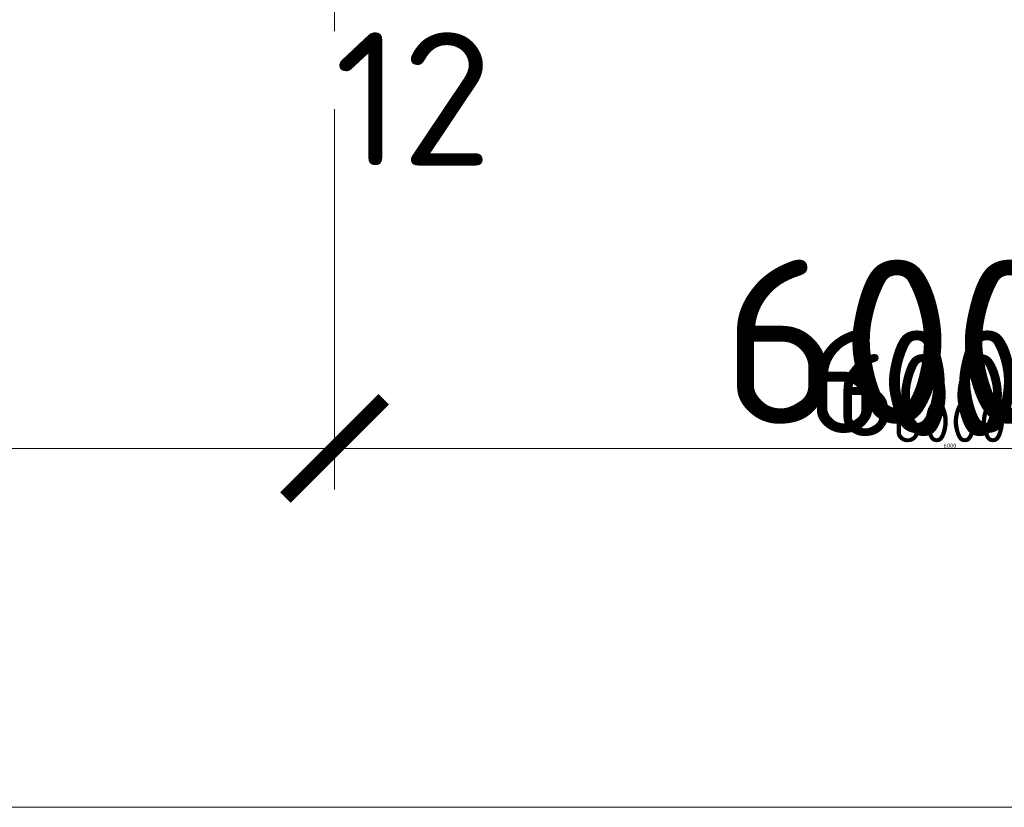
# Model space of a CAD drawing. Header units: millimetres. Extents: x -725694 to 5289369, y -1488057 to 2187451.
# Tile 607 of 656: x 413015 to 417815, y 144775 to 148615. Entities that reach past the tile are written whole.
import ezdxf

# ---------------------------------------------------------------- set-up
doc = ezdxf.new("R2010")
doc.units = ezdxf.units.MM
doc.linetypes.add('CENTERX2', pattern=[101.6, 63.5, -12.7, 12.7, -12.7])
doc.linetypes.add('DASHDOT', pattern=[25.4, 12.7, -6.35, 0, -6.35])
doc.layers.get('Defpoints').update_dxf_attribs({"color": 8})
for name, color, linetype, lineweight in [('A99_N_koty-200', 5, 'Continuous', 5), ('A99_N_koty-200 @ 1', 5, 'Continuous', 5), ('A99_N_koty-200 @ 10', 5, 'Continuous', 5), ('A99_N_koty-200 @ 100', 5, 'Continuous', 5), ('A99_N_koty-200 @ 200', 5, 'Continuous', 5), ('A99_N_koty-200 @ 250 (1)', 5, 'Continuous', 5), ('A99_N_koty-200 @ 250 (2)', 5, 'Continuous', 5), ('A99_N_koty-200 @ 400', 5, 'Continuous', 5), ('A99_N_txt-popis-200', 240, 'Continuous', 5), ('A99_S_osy', 1, 'CENTERX2', 5)]:
    doc.layers.add(name, color=color, linetype=linetype, lineweight=lineweight)
doc.styles.add('A99_kota', font='isocpeur.ttf', dxfattribs={"height": 2})
doc.styles.add('ad_popis 100', font='isocpeur.ttf', dxfattribs={"height": 200})
doc.dimstyles.new('A99_kota_200 new', dxfattribs={"dimscale": 200, "dimtxt": 2, "dimasz": 1.2, "dimexe": 0.5, "dimexo": 1.5, "dimgap": 0.3, "dimtad": 1, "dimdec": 0, "dimzin": 3, "dimdsep": 46, "dimtxsty": 'A99_kota', "dimblk": 'ARCHTICK', "dimcen": 2.5, "dimazin": 2, "dimtfac": 0.75, "dimtdec": 0, "dimtmove": 2, "dimatfit": 0, "dimfxl": 0, "dimtolj": 1, "dimtzin": 0, "dimlwd": 5, "dimlwe": 5, "dimarcsym": 0})

# ---------------------------------------------------------------- blocks, each defined once
blk = doc.blocks.new('_ArchTick')
at = {"color": 0, "linetype": 'ByBlock', "const_width": 0.15}
blk.add_lwpolyline([(-0.5, -0.5), (0.5, 0.5)], dxfattribs=at)
blk = doc.blocks.new('*D4688')
at = {"layer": 'A99_N_koty-200', "color": 0, "linetype": 'Continuous', "lineweight": 5, "ltscale": 10, "transparency": 16777216}
for p, q in [((414550, 146925), (414550, 146475)), ((420550, 146925), (420550, 146475)), ((420550, 146525), (414550, 146525))]:
    blk.add_line(p, q, dxfattribs=at)
at = {"layer": 'Defpoints', "color": 0, "linetype": 'Continuous', "lineweight": 0, "ltscale": 10, "transparency": 16777216}
for p in [(414550, 149400), (420550, 149400), (414550, 146525)]:
    blk.add_point(p, dxfattribs=at)
at = {"layer": 'A99_N_koty-200', "color": 0, "linetype": 'Continuous', "lineweight": 5, "ltscale": 10, "transparency": 16777216, "xscale": 120, "yscale": 120, "zscale": 120, "rotation": 180}
blk.add_blockref('_ArchTick', (414550, 146525), dxfattribs=at)
at = {"layer": 'A99_N_koty-200', "color": 0, "linetype": 'Continuous', "lineweight": 5, "ltscale": 10, "transparency": 16777216, "xscale": 120, "yscale": 120, "zscale": 120}
blk.add_blockref('_ArchTick', (420550, 146525), dxfattribs=at)
at = {"layer": 'A99_N_koty-200', "color": 0, "linetype": 'Continuous', "ltscale": 10, "transparency": 16777216, "insert": (417550, 146655), "char_height": 200, "attachment_point": 5, "style": 'A99_kota'}
blk.add_mtext('\\A1;6000', dxfattribs=at)
blk = doc.blocks.new('*D4689')
at = {"layer": 'A99_N_koty-200', "color": 0, "linetype": 'Continuous', "lineweight": 5, "ltscale": 10, "transparency": 16777216}
for p, q in [((414550, 147325), (414550, 146425)), ((420550, 147325), (420550, 146425)), ((420550, 146525), (414550, 146525))]:
    blk.add_line(p, q, dxfattribs=at)
at = {"layer": 'Defpoints', "color": 0, "linetype": 'Continuous', "lineweight": 0, "ltscale": 10, "transparency": 16777216}
for p in [(414550, 149400), (420550, 149400), (414550, 146525)]:
    blk.add_point(p, dxfattribs=at)
at = {"layer": 'A99_N_koty-200', "color": 0, "linetype": 'Continuous', "lineweight": 5, "ltscale": 10, "transparency": 16777216, "xscale": 240, "yscale": 240, "zscale": 240, "rotation": 180}
blk.add_blockref('_ArchTick', (414550, 146525), dxfattribs=at)
at = {"layer": 'A99_N_koty-200', "color": 0, "linetype": 'Continuous', "lineweight": 5, "ltscale": 10, "transparency": 16777216, "xscale": 240, "yscale": 240, "zscale": 240}
blk.add_blockref('_ArchTick', (420550, 146525), dxfattribs=at)
at = {"layer": 'A99_N_koty-200', "color": 0, "linetype": 'Continuous', "ltscale": 10, "transparency": 16777216, "insert": (417550, 146785), "char_height": 400, "attachment_point": 5, "style": 'A99_kota'}
blk.add_mtext('\\A1;6000', dxfattribs=at)
blk = doc.blocks.new('*D4690')
at = {"layer": 'A99_N_koty-200', "color": 0, "linetype": 'Continuous', "lineweight": 5, "ltscale": 10, "transparency": 16777216}
for p, q in [((414550, 146529), (414550, 146524.5)), ((420550, 146525), (414550, 146525)), ((420550, 146529), (420550, 146524.5))]:
    blk.add_line(p, q, dxfattribs=at)
at = {"layer": 'Defpoints', "color": 0, "linetype": 'Continuous', "lineweight": 0, "ltscale": 10, "transparency": 16777216}
for p in [(414550, 149400), (420550, 149400), (414550, 146525)]:
    blk.add_point(p, dxfattribs=at)
at = {"layer": 'A99_N_koty-200', "color": 0, "linetype": 'Continuous', "lineweight": 5, "ltscale": 10, "transparency": 16777216, "xscale": 1.2, "yscale": 1.2, "zscale": 1.2, "rotation": 180}
blk.add_blockref('_ArchTick', (414550, 146525), dxfattribs=at)
at = {"layer": 'A99_N_koty-200', "color": 0, "linetype": 'Continuous', "lineweight": 5, "ltscale": 10, "transparency": 16777216, "xscale": 1.2, "yscale": 1.2, "zscale": 1.2}
blk.add_blockref('_ArchTick', (420550, 146525), dxfattribs=at)
at = {"layer": 'A99_N_koty-200', "color": 0, "linetype": 'Continuous', "ltscale": 10, "transparency": 16777216, "insert": (417550, 146526.3), "char_height": 2, "attachment_point": 5, "style": 'A99_kota'}
blk.add_mtext('\\A1;6000', dxfattribs=at)
blk = doc.blocks.new('*D4691')
at = {"layer": 'A99_N_koty-200', "color": 0, "linetype": 'Continuous', "lineweight": 5, "ltscale": 10, "transparency": 16777216}
for p, q in [((414550, 148125), (414550, 146325)), ((420550, 148125), (420550, 146325)), ((420550, 146525), (414550, 146525))]:
    blk.add_line(p, q, dxfattribs=at)
at = {"layer": 'Defpoints', "color": 0, "linetype": 'Continuous', "lineweight": 0, "ltscale": 10, "transparency": 16777216}
for p in [(414550, 149400), (420550, 149400), (414550, 146525)]:
    blk.add_point(p, dxfattribs=at)
at = {"layer": 'A99_N_koty-200', "color": 0, "linetype": 'Continuous', "lineweight": 5, "ltscale": 10, "transparency": 16777216, "xscale": 480, "yscale": 480, "zscale": 480, "rotation": 180}
blk.add_blockref('_ArchTick', (414550, 146525), dxfattribs=at)
at = {"layer": 'A99_N_koty-200', "color": 0, "linetype": 'Continuous', "lineweight": 5, "ltscale": 10, "transparency": 16777216, "xscale": 480, "yscale": 480, "zscale": 480}
blk.add_blockref('_ArchTick', (420550, 146525), dxfattribs=at)
at = {"layer": 'A99_N_koty-200', "color": 0, "linetype": 'Continuous', "ltscale": 10, "transparency": 16777216, "insert": (417550, 147045), "char_height": 800, "attachment_point": 5, "style": 'A99_kota'}
blk.add_mtext('\\A1;6000', dxfattribs=at)
blk = doc.blocks.new('*D4692')
at = {"layer": 'A99_N_koty-200', "color": 0, "linetype": 'Continuous', "lineweight": 5, "ltscale": 10, "transparency": 16777216}
for p, q in [((414550, 146565), (414550, 146520)), ((420550, 146565), (420550, 146520)), ((420550, 146525), (414550, 146525))]:
    blk.add_line(p, q, dxfattribs=at)
at = {"layer": 'Defpoints', "color": 0, "linetype": 'Continuous', "lineweight": 0, "ltscale": 10, "transparency": 16777216}
for p in [(414550, 149400), (420550, 149400), (414550, 146525)]:
    blk.add_point(p, dxfattribs=at)
at = {"layer": 'A99_N_koty-200', "color": 0, "linetype": 'Continuous', "lineweight": 5, "ltscale": 10, "transparency": 16777216, "xscale": 12, "yscale": 12, "zscale": 12, "rotation": 180}
blk.add_blockref('_ArchTick', (414550, 146525), dxfattribs=at)
at = {"layer": 'A99_N_koty-200', "color": 0, "linetype": 'Continuous', "lineweight": 5, "ltscale": 10, "transparency": 16777216, "xscale": 12, "yscale": 12, "zscale": 12}
blk.add_blockref('_ArchTick', (420550, 146525), dxfattribs=at)
at = {"layer": 'A99_N_koty-200', "color": 0, "linetype": 'Continuous', "ltscale": 10, "transparency": 16777216, "insert": (417550, 146538), "char_height": 20, "attachment_point": 5, "style": 'A99_kota'}
blk.add_mtext('\\A1;6000', dxfattribs=at)
blk = doc.blocks.new('*D4693')
at = {"layer": 'A99_N_koty-200', "color": 0, "linetype": 'Continuous', "lineweight": 5, "ltscale": 10, "transparency": 16777216}
for p, q in [((414550, 147525), (414550, 146400)), ((420550, 147525), (420550, 146400)), ((420550, 146525), (414550, 146525))]:
    blk.add_line(p, q, dxfattribs=at)
at = {"layer": 'Defpoints', "color": 0, "linetype": 'Continuous', "lineweight": 0, "ltscale": 10, "transparency": 16777216}
for p in [(414550, 149400), (420550, 149400), (414550, 146525)]:
    blk.add_point(p, dxfattribs=at)
at = {"layer": 'A99_N_koty-200', "color": 0, "linetype": 'Continuous', "lineweight": 5, "ltscale": 10, "transparency": 16777216, "xscale": 300, "yscale": 300, "zscale": 300, "rotation": 180}
blk.add_blockref('_ArchTick', (414550, 146525), dxfattribs=at)
at = {"layer": 'A99_N_koty-200', "color": 0, "linetype": 'Continuous', "lineweight": 5, "ltscale": 10, "transparency": 16777216, "xscale": 300, "yscale": 300, "zscale": 300}
blk.add_blockref('_ArchTick', (420550, 146525), dxfattribs=at)
at = {"layer": 'A99_N_koty-200', "color": 0, "linetype": 'Continuous', "ltscale": 10, "transparency": 16777216, "insert": (417550, 146850), "char_height": 500, "attachment_point": 5, "style": 'A99_kota'}
blk.add_mtext('\\A1;6000', dxfattribs=at)
blk = doc.blocks.new('*D4694')
at = {"layer": 'A99_N_koty-200', "color": 0, "linetype": 'Continuous', "lineweight": 5, "ltscale": 10, "transparency": 16777216}
for p, q in [((414550, 147525), (414550, 146400)), ((420550, 147525), (420550, 146400)), ((420550, 146525), (414550, 146525))]:
    blk.add_line(p, q, dxfattribs=at)
at = {"layer": 'Defpoints', "color": 0, "linetype": 'Continuous', "lineweight": 0, "ltscale": 10, "transparency": 16777216}
for p in [(414550, 149400), (420550, 149400), (414550, 146525)]:
    blk.add_point(p, dxfattribs=at)
at = {"layer": 'A99_N_koty-200', "color": 0, "linetype": 'Continuous', "lineweight": 5, "ltscale": 10, "transparency": 16777216, "xscale": 300, "yscale": 300, "zscale": 300, "rotation": 180}
blk.add_blockref('_ArchTick', (414550, 146525), dxfattribs=at)
at = {"layer": 'A99_N_koty-200', "color": 0, "linetype": 'Continuous', "lineweight": 5, "ltscale": 10, "transparency": 16777216, "xscale": 300, "yscale": 300, "zscale": 300}
blk.add_blockref('_ArchTick', (420550, 146525), dxfattribs=at)
at = {"layer": 'A99_N_koty-200', "color": 0, "linetype": 'Continuous', "ltscale": 10, "transparency": 16777216, "insert": (417550, 146850), "char_height": 500, "attachment_point": 5, "style": 'A99_kota'}
blk.add_mtext('\\A1;6000', dxfattribs=at)
blk = doc.blocks.new('*D4696')
at = {"layer": 'A99_N_koty-200', "color": 0, "linetype": 'Continuous', "lineweight": 5, "ltscale": 10, "transparency": 16777216}
for p, q in [((402550, 146925), (402550, 146475)), ((414550, 146925), (414550, 146475)), ((414550, 146525), (402550, 146525))]:
    blk.add_line(p, q, dxfattribs=at)
at = {"layer": 'Defpoints', "color": 0, "linetype": 'Continuous', "lineweight": 0, "ltscale": 10, "transparency": 16777216}
for p in [(402550, 149400), (414550, 149400), (402550, 146525)]:
    blk.add_point(p, dxfattribs=at)
at = {"layer": 'A99_N_koty-200', "color": 0, "linetype": 'Continuous', "lineweight": 5, "ltscale": 10, "transparency": 16777216, "xscale": 120, "yscale": 120, "zscale": 120, "rotation": 180}
blk.add_blockref('_ArchTick', (402550, 146525), dxfattribs=at)
at = {"layer": 'A99_N_koty-200', "color": 0, "linetype": 'Continuous', "lineweight": 5, "ltscale": 10, "transparency": 16777216, "xscale": 120, "yscale": 120, "zscale": 120}
blk.add_blockref('_ArchTick', (414550, 146525), dxfattribs=at)
at = {"layer": 'A99_N_koty-200', "color": 0, "linetype": 'Continuous', "ltscale": 10, "transparency": 16777216, "insert": (408550, 146655), "char_height": 200, "attachment_point": 5, "style": 'A99_kota'}
blk.add_mtext('\\A1;12000', dxfattribs=at)
blk = doc.blocks.new('*D4697')
at = {"layer": 'A99_N_koty-200', "color": 0, "linetype": 'Continuous', "lineweight": 5, "ltscale": 10, "transparency": 16777216}
for p, q in [((402550, 147325), (402550, 146425)), ((414550, 147325), (414550, 146425)), ((414550, 146525), (402550, 146525))]:
    blk.add_line(p, q, dxfattribs=at)
at = {"layer": 'Defpoints', "color": 0, "linetype": 'Continuous', "lineweight": 0, "ltscale": 10, "transparency": 16777216}
for p in [(402550, 149400), (414550, 149400), (402550, 146525)]:
    blk.add_point(p, dxfattribs=at)
at = {"layer": 'A99_N_koty-200', "color": 0, "linetype": 'Continuous', "lineweight": 5, "ltscale": 10, "transparency": 16777216, "xscale": 240, "yscale": 240, "zscale": 240, "rotation": 180}
blk.add_blockref('_ArchTick', (402550, 146525), dxfattribs=at)
at = {"layer": 'A99_N_koty-200', "color": 0, "linetype": 'Continuous', "lineweight": 5, "ltscale": 10, "transparency": 16777216, "xscale": 240, "yscale": 240, "zscale": 240}
blk.add_blockref('_ArchTick', (414550, 146525), dxfattribs=at)
at = {"layer": 'A99_N_koty-200', "color": 0, "linetype": 'Continuous', "ltscale": 10, "transparency": 16777216, "insert": (408550, 146785), "char_height": 400, "attachment_point": 5, "style": 'A99_kota'}
blk.add_mtext('\\A1;12000', dxfattribs=at)
blk = doc.blocks.new('*D4698')
at = {"layer": 'A99_N_koty-200', "color": 0, "linetype": 'Continuous', "lineweight": 5, "ltscale": 10, "transparency": 16777216}
for p, q in [((402550, 146529), (402550, 146524.5)), ((414550, 146525), (402550, 146525)), ((414550, 146529), (414550, 146524.5))]:
    blk.add_line(p, q, dxfattribs=at)
at = {"layer": 'Defpoints', "color": 0, "linetype": 'Continuous', "lineweight": 0, "ltscale": 10, "transparency": 16777216}
for p in [(402550, 149400), (414550, 149400), (402550, 146525)]:
    blk.add_point(p, dxfattribs=at)
at = {"layer": 'A99_N_koty-200', "color": 0, "linetype": 'Continuous', "lineweight": 5, "ltscale": 10, "transparency": 16777216, "xscale": 1.2, "yscale": 1.2, "zscale": 1.2, "rotation": 180}
blk.add_blockref('_ArchTick', (402550, 146525), dxfattribs=at)
at = {"layer": 'A99_N_koty-200', "color": 0, "linetype": 'Continuous', "lineweight": 5, "ltscale": 10, "transparency": 16777216, "xscale": 1.2, "yscale": 1.2, "zscale": 1.2}
blk.add_blockref('_ArchTick', (414550, 146525), dxfattribs=at)
at = {"layer": 'A99_N_koty-200', "color": 0, "linetype": 'Continuous', "ltscale": 10, "transparency": 16777216, "insert": (408550, 146526.3), "char_height": 2, "attachment_point": 5, "style": 'A99_kota'}
blk.add_mtext('\\A1;12000', dxfattribs=at)
blk = doc.blocks.new('*D4699')
at = {"layer": 'A99_N_koty-200', "color": 0, "linetype": 'Continuous', "lineweight": 5, "ltscale": 10, "transparency": 16777216}
for p, q in [((402550, 148125), (402550, 146325)), ((414550, 148125), (414550, 146325)), ((414550, 146525), (402550, 146525))]:
    blk.add_line(p, q, dxfattribs=at)
at = {"layer": 'Defpoints', "color": 0, "linetype": 'Continuous', "lineweight": 0, "ltscale": 10, "transparency": 16777216}
for p in [(402550, 149400), (414550, 149400), (402550, 146525)]:
    blk.add_point(p, dxfattribs=at)
at = {"layer": 'A99_N_koty-200', "color": 0, "linetype": 'Continuous', "lineweight": 5, "ltscale": 10, "transparency": 16777216, "xscale": 480, "yscale": 480, "zscale": 480, "rotation": 180}
blk.add_blockref('_ArchTick', (402550, 146525), dxfattribs=at)
at = {"layer": 'A99_N_koty-200', "color": 0, "linetype": 'Continuous', "lineweight": 5, "ltscale": 10, "transparency": 16777216, "xscale": 480, "yscale": 480, "zscale": 480}
blk.add_blockref('_ArchTick', (414550, 146525), dxfattribs=at)
at = {"layer": 'A99_N_koty-200', "color": 0, "linetype": 'Continuous', "ltscale": 10, "transparency": 16777216, "insert": (408550, 147045), "char_height": 800, "attachment_point": 5, "style": 'A99_kota'}
blk.add_mtext('\\A1;12000', dxfattribs=at)
blk = doc.blocks.new('*D4700')
at = {"layer": 'A99_N_koty-200', "color": 0, "linetype": 'Continuous', "lineweight": 5, "ltscale": 10, "transparency": 16777216}
for p, q in [((402550, 146565), (402550, 146520)), ((414550, 146565), (414550, 146520)), ((414550, 146525), (402550, 146525))]:
    blk.add_line(p, q, dxfattribs=at)
at = {"layer": 'Defpoints', "color": 0, "linetype": 'Continuous', "lineweight": 0, "ltscale": 10, "transparency": 16777216}
for p in [(402550, 149400), (414550, 149400), (402550, 146525)]:
    blk.add_point(p, dxfattribs=at)
at = {"layer": 'A99_N_koty-200', "color": 0, "linetype": 'Continuous', "lineweight": 5, "ltscale": 10, "transparency": 16777216, "xscale": 12, "yscale": 12, "zscale": 12, "rotation": 180}
blk.add_blockref('_ArchTick', (402550, 146525), dxfattribs=at)
at = {"layer": 'A99_N_koty-200', "color": 0, "linetype": 'Continuous', "lineweight": 5, "ltscale": 10, "transparency": 16777216, "xscale": 12, "yscale": 12, "zscale": 12}
blk.add_blockref('_ArchTick', (414550, 146525), dxfattribs=at)
at = {"layer": 'A99_N_koty-200', "color": 0, "linetype": 'Continuous', "ltscale": 10, "transparency": 16777216, "insert": (408550, 146538), "char_height": 20, "attachment_point": 5, "style": 'A99_kota'}
blk.add_mtext('\\A1;12000', dxfattribs=at)
blk = doc.blocks.new('*D4701')
at = {"layer": 'A99_N_koty-200', "color": 0, "linetype": 'Continuous', "lineweight": 5, "ltscale": 10, "transparency": 16777216}
for p, q in [((402550, 147525), (402550, 146400)), ((414550, 147525), (414550, 146400)), ((414550, 146525), (402550, 146525))]:
    blk.add_line(p, q, dxfattribs=at)
at = {"layer": 'Defpoints', "color": 0, "linetype": 'Continuous', "lineweight": 0, "ltscale": 10, "transparency": 16777216}
for p in [(402550, 149400), (414550, 149400), (402550, 146525)]:
    blk.add_point(p, dxfattribs=at)
at = {"layer": 'A99_N_koty-200', "color": 0, "linetype": 'Continuous', "lineweight": 5, "ltscale": 10, "transparency": 16777216, "xscale": 300, "yscale": 300, "zscale": 300, "rotation": 180}
blk.add_blockref('_ArchTick', (402550, 146525), dxfattribs=at)
at = {"layer": 'A99_N_koty-200', "color": 0, "linetype": 'Continuous', "lineweight": 5, "ltscale": 10, "transparency": 16777216, "xscale": 300, "yscale": 300, "zscale": 300}
blk.add_blockref('_ArchTick', (414550, 146525), dxfattribs=at)
at = {"layer": 'A99_N_koty-200', "color": 0, "linetype": 'Continuous', "ltscale": 10, "transparency": 16777216, "insert": (408550, 146850), "char_height": 500, "attachment_point": 5, "style": 'A99_kota'}
blk.add_mtext('\\A1;12000', dxfattribs=at)
blk = doc.blocks.new('*D4702')
at = {"layer": 'A99_N_koty-200', "color": 0, "linetype": 'Continuous', "lineweight": 5, "ltscale": 10, "transparency": 16777216}
for p, q in [((402550, 147525), (402550, 146400)), ((414550, 147525), (414550, 146400)), ((414550, 146525), (402550, 146525))]:
    blk.add_line(p, q, dxfattribs=at)
at = {"layer": 'Defpoints', "color": 0, "linetype": 'Continuous', "lineweight": 0, "ltscale": 10, "transparency": 16777216}
for p in [(402550, 149400), (414550, 149400), (402550, 146525)]:
    blk.add_point(p, dxfattribs=at)
at = {"layer": 'A99_N_koty-200', "color": 0, "linetype": 'Continuous', "lineweight": 5, "ltscale": 10, "transparency": 16777216, "xscale": 300, "yscale": 300, "zscale": 300, "rotation": 180}
blk.add_blockref('_ArchTick', (402550, 146525), dxfattribs=at)
at = {"layer": 'A99_N_koty-200', "color": 0, "linetype": 'Continuous', "lineweight": 5, "ltscale": 10, "transparency": 16777216, "xscale": 300, "yscale": 300, "zscale": 300}
blk.add_blockref('_ArchTick', (414550, 146525), dxfattribs=at)
at = {"layer": 'A99_N_koty-200', "color": 0, "linetype": 'Continuous', "ltscale": 10, "transparency": 16777216, "insert": (408550, 146850), "char_height": 500, "attachment_point": 5, "style": 'A99_kota'}
blk.add_mtext('\\A1;12000', dxfattribs=at)
blk = doc.blocks.new('*D4784')
at = {"layer": 'A99_N_koty-200', "color": 0, "linetype": 'Continuous', "lineweight": 5, "ltscale": 10, "transparency": 16777216}
for p, q in [((299400, 145175), (299400, 144725)), ((438875.5, 145175), (438875.5, 144725)), ((438875.5, 144775), (299400, 144775))]:
    blk.add_line(p, q, dxfattribs=at)
at = {"layer": 'Defpoints', "color": 0, "linetype": 'Continuous', "lineweight": 0, "ltscale": 10, "transparency": 16777216}
for p in [(299400, 148705), (438875.5, 148705), (299400, 144775)]:
    blk.add_point(p, dxfattribs=at)
at = {"layer": 'A99_N_koty-200', "color": 0, "linetype": 'Continuous', "lineweight": 5, "ltscale": 10, "transparency": 16777216, "xscale": 120, "yscale": 120, "zscale": 120, "rotation": 180}
blk.add_blockref('_ArchTick', (299400, 144775), dxfattribs=at)
at = {"layer": 'A99_N_koty-200', "color": 0, "linetype": 'Continuous', "lineweight": 5, "ltscale": 10, "transparency": 16777216, "xscale": 120, "yscale": 120, "zscale": 120}
blk.add_blockref('_ArchTick', (438875.5, 144775), dxfattribs=at)
at = {"layer": 'A99_N_koty-200', "color": 0, "linetype": 'Continuous', "ltscale": 10, "transparency": 16777216, "insert": (369137.8, 144905), "char_height": 200, "attachment_point": 5, "style": 'A99_kota'}
blk.add_mtext('\\A1;139476', dxfattribs=at)
blk = doc.blocks.new('*D4785')
at = {"layer": 'A99_N_koty-200', "color": 0, "linetype": 'Continuous', "lineweight": 5, "ltscale": 10, "transparency": 16777216}
for p, q in [((299400, 145575), (299400, 144675)), ((438875.5, 145575), (438875.5, 144675)), ((438875.5, 144775), (299400, 144775))]:
    blk.add_line(p, q, dxfattribs=at)
at = {"layer": 'Defpoints', "color": 0, "linetype": 'Continuous', "lineweight": 0, "ltscale": 10, "transparency": 16777216}
for p in [(299400, 148705), (438875.5, 148705), (299400, 144775)]:
    blk.add_point(p, dxfattribs=at)
at = {"layer": 'A99_N_koty-200', "color": 0, "linetype": 'Continuous', "lineweight": 5, "ltscale": 10, "transparency": 16777216, "xscale": 240, "yscale": 240, "zscale": 240, "rotation": 180}
blk.add_blockref('_ArchTick', (299400, 144775), dxfattribs=at)
at = {"layer": 'A99_N_koty-200', "color": 0, "linetype": 'Continuous', "lineweight": 5, "ltscale": 10, "transparency": 16777216, "xscale": 240, "yscale": 240, "zscale": 240}
blk.add_blockref('_ArchTick', (438875.5, 144775), dxfattribs=at)
at = {"layer": 'A99_N_koty-200', "color": 0, "linetype": 'Continuous', "ltscale": 10, "transparency": 16777216, "insert": (369137.8, 145035), "char_height": 400, "attachment_point": 5, "style": 'A99_kota'}
blk.add_mtext('\\A1;139476', dxfattribs=at)
blk = doc.blocks.new('*D4786')
at = {"layer": 'A99_N_koty-200', "color": 0, "linetype": 'Continuous', "lineweight": 5, "ltscale": 10, "transparency": 16777216}
for p, q in [((299400, 144779), (299400, 144774.5)), ((438875.5, 144775), (299400, 144775)), ((438875.5, 144779), (438875.5, 144774.5))]:
    blk.add_line(p, q, dxfattribs=at)
at = {"layer": 'Defpoints', "color": 0, "linetype": 'Continuous', "lineweight": 0, "ltscale": 10, "transparency": 16777216}
for p in [(299400, 148705), (438875.5, 148705), (299400, 144775)]:
    blk.add_point(p, dxfattribs=at)
at = {"layer": 'A99_N_koty-200', "color": 0, "linetype": 'Continuous', "lineweight": 5, "ltscale": 10, "transparency": 16777216, "xscale": 1.2, "yscale": 1.2, "zscale": 1.2, "rotation": 180}
blk.add_blockref('_ArchTick', (299400, 144775), dxfattribs=at)
at = {"layer": 'A99_N_koty-200', "color": 0, "linetype": 'Continuous', "lineweight": 5, "ltscale": 10, "transparency": 16777216, "xscale": 1.2, "yscale": 1.2, "zscale": 1.2}
blk.add_blockref('_ArchTick', (438875.5, 144775), dxfattribs=at)
at = {"layer": 'A99_N_koty-200', "color": 0, "linetype": 'Continuous', "ltscale": 10, "transparency": 16777216, "insert": (369137.8, 144776.3), "char_height": 2, "attachment_point": 5, "style": 'A99_kota'}
blk.add_mtext('\\A1;139476', dxfattribs=at)
blk = doc.blocks.new('*D4787')
at = {"layer": 'A99_N_koty-200', "color": 0, "linetype": 'Continuous', "lineweight": 5, "ltscale": 10, "transparency": 16777216}
for p, q in [((299400, 146375), (299400, 144575)), ((438875.5, 146375), (438875.5, 144575)), ((438875.5, 144775), (299400, 144775))]:
    blk.add_line(p, q, dxfattribs=at)
at = {"layer": 'Defpoints', "color": 0, "linetype": 'Continuous', "lineweight": 0, "ltscale": 10, "transparency": 16777216}
for p in [(299400, 148705), (438875.5, 148705), (299400, 144775)]:
    blk.add_point(p, dxfattribs=at)
at = {"layer": 'A99_N_koty-200', "color": 0, "linetype": 'Continuous', "lineweight": 5, "ltscale": 10, "transparency": 16777216, "xscale": 480, "yscale": 480, "zscale": 480, "rotation": 180}
blk.add_blockref('_ArchTick', (299400, 144775), dxfattribs=at)
at = {"layer": 'A99_N_koty-200', "color": 0, "linetype": 'Continuous', "lineweight": 5, "ltscale": 10, "transparency": 16777216, "xscale": 480, "yscale": 480, "zscale": 480}
blk.add_blockref('_ArchTick', (438875.5, 144775), dxfattribs=at)
at = {"layer": 'A99_N_koty-200', "color": 0, "linetype": 'Continuous', "ltscale": 10, "transparency": 16777216, "insert": (369137.8, 145295), "char_height": 800, "attachment_point": 5, "style": 'A99_kota'}
blk.add_mtext('\\A1;139476', dxfattribs=at)
blk = doc.blocks.new('*D4788')
at = {"layer": 'A99_N_koty-200', "color": 0, "linetype": 'Continuous', "lineweight": 5, "ltscale": 10, "transparency": 16777216}
for p, q in [((299400, 144815), (299400, 144770)), ((438875.5, 144775), (299400, 144775)), ((438875.5, 144815), (438875.5, 144770))]:
    blk.add_line(p, q, dxfattribs=at)
at = {"layer": 'Defpoints', "color": 0, "linetype": 'Continuous', "lineweight": 0, "ltscale": 10, "transparency": 16777216}
for p in [(299400, 148705), (438875.5, 148705), (299400, 144775)]:
    blk.add_point(p, dxfattribs=at)
at = {"layer": 'A99_N_koty-200', "color": 0, "linetype": 'Continuous', "lineweight": 5, "ltscale": 10, "transparency": 16777216, "xscale": 12, "yscale": 12, "zscale": 12, "rotation": 180}
blk.add_blockref('_ArchTick', (299400, 144775), dxfattribs=at)
at = {"layer": 'A99_N_koty-200', "color": 0, "linetype": 'Continuous', "lineweight": 5, "ltscale": 10, "transparency": 16777216, "xscale": 12, "yscale": 12, "zscale": 12}
blk.add_blockref('_ArchTick', (438875.5, 144775), dxfattribs=at)
at = {"layer": 'A99_N_koty-200', "color": 0, "linetype": 'Continuous', "ltscale": 10, "transparency": 16777216, "insert": (369137.8, 144788), "char_height": 20, "attachment_point": 5, "style": 'A99_kota'}
blk.add_mtext('\\A1;139476', dxfattribs=at)
blk = doc.blocks.new('*D4789')
at = {"layer": 'A99_N_koty-200', "color": 0, "linetype": 'Continuous', "lineweight": 5, "ltscale": 10, "transparency": 16777216}
for p, q in [((299400, 145775), (299400, 144650)), ((438875.5, 145775), (438875.5, 144650)), ((438875.5, 144775), (299400, 144775))]:
    blk.add_line(p, q, dxfattribs=at)
at = {"layer": 'Defpoints', "color": 0, "linetype": 'Continuous', "lineweight": 0, "ltscale": 10, "transparency": 16777216}
for p in [(299400, 148705), (438875.5, 148705), (299400, 144775)]:
    blk.add_point(p, dxfattribs=at)
at = {"layer": 'A99_N_koty-200', "color": 0, "linetype": 'Continuous', "lineweight": 5, "ltscale": 10, "transparency": 16777216, "xscale": 300, "yscale": 300, "zscale": 300, "rotation": 180}
blk.add_blockref('_ArchTick', (299400, 144775), dxfattribs=at)
at = {"layer": 'A99_N_koty-200', "color": 0, "linetype": 'Continuous', "lineweight": 5, "ltscale": 10, "transparency": 16777216, "xscale": 300, "yscale": 300, "zscale": 300}
blk.add_blockref('_ArchTick', (438875.5, 144775), dxfattribs=at)
at = {"layer": 'A99_N_koty-200', "color": 0, "linetype": 'Continuous', "ltscale": 10, "transparency": 16777216, "insert": (369137.8, 145100), "char_height": 500, "attachment_point": 5, "style": 'A99_kota'}
blk.add_mtext('\\A1;139476', dxfattribs=at)
blk = doc.blocks.new('*D4790')
at = {"layer": 'A99_N_koty-200', "color": 0, "linetype": 'Continuous', "lineweight": 5, "ltscale": 10, "transparency": 16777216}
for p, q in [((299400, 145775), (299400, 144650)), ((438875.5, 145775), (438875.5, 144650)), ((438875.5, 144775), (299400, 144775))]:
    blk.add_line(p, q, dxfattribs=at)
at = {"layer": 'Defpoints', "color": 0, "linetype": 'Continuous', "lineweight": 0, "ltscale": 10, "transparency": 16777216}
for p in [(299400, 148705), (438875.5, 148705), (299400, 144775)]:
    blk.add_point(p, dxfattribs=at)
at = {"layer": 'A99_N_koty-200', "color": 0, "linetype": 'Continuous', "lineweight": 5, "ltscale": 10, "transparency": 16777216, "xscale": 300, "yscale": 300, "zscale": 300, "rotation": 180}
blk.add_blockref('_ArchTick', (299400, 144775), dxfattribs=at)
at = {"layer": 'A99_N_koty-200', "color": 0, "linetype": 'Continuous', "lineweight": 5, "ltscale": 10, "transparency": 16777216, "xscale": 300, "yscale": 300, "zscale": 300}
blk.add_blockref('_ArchTick', (438875.5, 144775), dxfattribs=at)
at = {"layer": 'A99_N_koty-200', "color": 0, "linetype": 'Continuous', "ltscale": 10, "transparency": 16777216, "insert": (369137.8, 145100), "char_height": 500, "attachment_point": 5, "style": 'A99_kota'}
blk.add_mtext('\\A1;139476', dxfattribs=at)
blk = doc.blocks.new('*U6087')
at = {"layer": 'A99_N_koty-200 @ 1', "linetype": 'Continuous', "ltscale": 10}
dim = blk.add_linear_dim(base=(414550, 146525), p1=(420550, 149400), p2=(414550, 149400), angle=180, dimstyle='A99_kota_200 new', override={"dimscale": 1, "dimtix": 1, "dimtofl": 1, "dimtmove": 1, "dimatfit": 1}, dxfattribs=at)
dim.commit()
dim.dimension.update_dxf_attribs({"geometry": '*D4690', "text_midpoint": (417550, 146526.3)})
at = {"layer": 'A99_N_koty-200 @ 10', "linetype": 'Continuous', "ltscale": 10}
dim = blk.add_linear_dim(base=(414550, 146525), p1=(420550, 149400), p2=(414550, 149400), angle=180, dimstyle='A99_kota_200 new', override={"dimscale": 10, "dimtix": 1, "dimtofl": 1, "dimtmove": 1, "dimatfit": 1}, dxfattribs=at)
dim.commit()
dim.dimension.update_dxf_attribs({"geometry": '*D4692', "text_midpoint": (417550, 146538)})
at = {"layer": 'A99_N_koty-200 @ 100', "linetype": 'Continuous', "ltscale": 10}
dim = blk.add_linear_dim(base=(414550, 146525), p1=(420550, 149400), p2=(414550, 149400), angle=180, dimstyle='A99_kota_200 new', override={"dimscale": 100, "dimtix": 1, "dimtofl": 1, "dimtmove": 1, "dimatfit": 1}, dxfattribs=at)
dim.commit()
dim.dimension.update_dxf_attribs({"geometry": '*D4688', "text_midpoint": (417550, 146655)})
at = {"layer": 'A99_N_koty-200 @ 200', "linetype": 'Continuous', "ltscale": 10}
dim = blk.add_linear_dim(base=(414550, 146525), p1=(420550, 149400), p2=(414550, 149400), angle=180, dimstyle='A99_kota_200 new', override={"dimscale": 200, "dimtix": 1, "dimtofl": 1, "dimtmove": 1, "dimatfit": 1}, dxfattribs=at)
dim.commit()
dim.dimension.update_dxf_attribs({"geometry": '*D4689', "text_midpoint": (417550, 146785)})
at = {"layer": 'A99_N_koty-200 @ 250 (1)', "linetype": 'Continuous', "ltscale": 10}
dim = blk.add_linear_dim(base=(414550, 146525), p1=(420550, 149400), p2=(414550, 149400), angle=180, dimstyle='A99_kota_200 new', override={"dimscale": 250, "dimtix": 1, "dimtofl": 1, "dimtmove": 1, "dimatfit": 1}, dxfattribs=at)
dim.commit()
dim.dimension.update_dxf_attribs({"geometry": '*D4694', "text_midpoint": (417550, 146850)})
at = {"layer": 'A99_N_koty-200 @ 250 (2)', "linetype": 'Continuous', "ltscale": 10}
dim = blk.add_linear_dim(base=(414550, 146525), p1=(420550, 149400), p2=(414550, 149400), angle=180, dimstyle='A99_kota_200 new', override={"dimscale": 250, "dimtix": 1, "dimtofl": 1, "dimtmove": 1, "dimatfit": 1}, dxfattribs=at)
dim.commit()
dim.dimension.update_dxf_attribs({"geometry": '*D4693', "text_midpoint": (417550, 146850)})
at = {"layer": 'A99_N_koty-200 @ 400', "linetype": 'Continuous', "ltscale": 10}
dim = blk.add_linear_dim(base=(414550, 146525), p1=(420550, 149400), p2=(414550, 149400), angle=180, dimstyle='A99_kota_200 new', override={"dimscale": 400, "dimtix": 1, "dimtofl": 1, "dimtmove": 1, "dimatfit": 1}, dxfattribs=at)
dim.commit()
dim.dimension.update_dxf_attribs({"geometry": '*D4691', "text_midpoint": (417550, 147045)})
blk = doc.blocks.new('*U6088')
at = {"layer": 'A99_N_koty-200 @ 1', "linetype": 'Continuous', "ltscale": 10}
dim = blk.add_linear_dim(base=(402550, 146525), p1=(414550, 149400), p2=(402550, 149400), angle=180, dimstyle='A99_kota_200 new', override={"dimscale": 1, "dimtix": 1, "dimtofl": 1, "dimtmove": 1, "dimatfit": 1}, dxfattribs=at)
dim.commit()
dim.dimension.update_dxf_attribs({"geometry": '*D4698', "text_midpoint": (408550, 146526.3)})
at = {"layer": 'A99_N_koty-200 @ 10', "linetype": 'Continuous', "ltscale": 10}
dim = blk.add_linear_dim(base=(402550, 146525), p1=(414550, 149400), p2=(402550, 149400), angle=180, dimstyle='A99_kota_200 new', override={"dimscale": 10, "dimtix": 1, "dimtofl": 1, "dimtmove": 1, "dimatfit": 1}, dxfattribs=at)
dim.commit()
dim.dimension.update_dxf_attribs({"geometry": '*D4700', "text_midpoint": (408550, 146538)})
at = {"layer": 'A99_N_koty-200 @ 100', "linetype": 'Continuous', "ltscale": 10}
dim = blk.add_linear_dim(base=(402550, 146525), p1=(414550, 149400), p2=(402550, 149400), angle=180, dimstyle='A99_kota_200 new', override={"dimscale": 100, "dimtix": 1, "dimtofl": 1, "dimtmove": 1, "dimatfit": 1}, dxfattribs=at)
dim.commit()
dim.dimension.update_dxf_attribs({"geometry": '*D4696', "text_midpoint": (408550, 146655)})
at = {"layer": 'A99_N_koty-200 @ 200', "linetype": 'Continuous', "ltscale": 10}
dim = blk.add_linear_dim(base=(402550, 146525), p1=(414550, 149400), p2=(402550, 149400), angle=180, dimstyle='A99_kota_200 new', override={"dimscale": 200, "dimtix": 1, "dimtofl": 1, "dimtmove": 1, "dimatfit": 1}, dxfattribs=at)
dim.commit()
dim.dimension.update_dxf_attribs({"geometry": '*D4697', "text_midpoint": (408550, 146785)})
at = {"layer": 'A99_N_koty-200 @ 250 (1)', "linetype": 'Continuous', "ltscale": 10}
dim = blk.add_linear_dim(base=(402550, 146525), p1=(414550, 149400), p2=(402550, 149400), angle=180, dimstyle='A99_kota_200 new', override={"dimscale": 250, "dimtix": 1, "dimtofl": 1, "dimtmove": 1, "dimatfit": 1}, dxfattribs=at)
dim.commit()
dim.dimension.update_dxf_attribs({"geometry": '*D4702', "text_midpoint": (408550, 146850)})
at = {"layer": 'A99_N_koty-200 @ 250 (2)', "linetype": 'Continuous', "ltscale": 10}
dim = blk.add_linear_dim(base=(402550, 146525), p1=(414550, 149400), p2=(402550, 149400), angle=180, dimstyle='A99_kota_200 new', override={"dimscale": 250, "dimtix": 1, "dimtofl": 1, "dimtmove": 1, "dimatfit": 1}, dxfattribs=at)
dim.commit()
dim.dimension.update_dxf_attribs({"geometry": '*D4701', "text_midpoint": (408550, 146850)})
at = {"layer": 'A99_N_koty-200 @ 400', "linetype": 'Continuous', "ltscale": 10}
dim = blk.add_linear_dim(base=(402550, 146525), p1=(414550, 149400), p2=(402550, 149400), angle=180, dimstyle='A99_kota_200 new', override={"dimscale": 400, "dimtix": 1, "dimtofl": 1, "dimtmove": 1, "dimatfit": 1}, dxfattribs=at)
dim.commit()
dim.dimension.update_dxf_attribs({"geometry": '*D4699', "text_midpoint": (408550, 147045)})
blk = doc.blocks.new('*U6099')
at = {"layer": 'A99_N_koty-200 @ 1', "linetype": 'Continuous', "ltscale": 10}
dim = blk.add_linear_dim(base=(299400, 144775), p1=(438875.5457, 148705), p2=(299400, 148705), angle=180, dimstyle='A99_kota_200 new', override={"dimscale": 1, "dimtix": 1, "dimtofl": 1, "dimtmove": 1, "dimatfit": 1}, dxfattribs=at)
dim.commit()
dim.dimension.update_dxf_attribs({"geometry": '*D4786', "text_midpoint": (369137.7728, 144776.3)})
at = {"layer": 'A99_N_koty-200 @ 10', "linetype": 'Continuous', "ltscale": 10}
dim = blk.add_linear_dim(base=(299400, 144775), p1=(438875.5457, 148705), p2=(299400, 148705), angle=180, dimstyle='A99_kota_200 new', override={"dimscale": 10, "dimtix": 1, "dimtofl": 1, "dimtmove": 1, "dimatfit": 1}, dxfattribs=at)
dim.commit()
dim.dimension.update_dxf_attribs({"geometry": '*D4788', "text_midpoint": (369137.7728, 144788)})
at = {"layer": 'A99_N_koty-200 @ 100', "linetype": 'Continuous', "ltscale": 10}
dim = blk.add_linear_dim(base=(299400, 144775), p1=(438875.5457, 148705), p2=(299400, 148705), angle=180, dimstyle='A99_kota_200 new', override={"dimscale": 100, "dimtix": 1, "dimtofl": 1, "dimtmove": 1, "dimatfit": 1}, dxfattribs=at)
dim.commit()
dim.dimension.update_dxf_attribs({"geometry": '*D4784', "text_midpoint": (369137.7728, 144905)})
at = {"layer": 'A99_N_koty-200 @ 200', "linetype": 'Continuous', "ltscale": 10}
dim = blk.add_linear_dim(base=(299400, 144775), p1=(438875.5457, 148705), p2=(299400, 148705), angle=180, dimstyle='A99_kota_200 new', override={"dimscale": 200, "dimtix": 1, "dimtofl": 1, "dimtmove": 1, "dimatfit": 1}, dxfattribs=at)
dim.commit()
dim.dimension.update_dxf_attribs({"geometry": '*D4785', "text_midpoint": (369137.7728, 145035)})
at = {"layer": 'A99_N_koty-200 @ 250 (1)', "linetype": 'Continuous', "ltscale": 10}
dim = blk.add_linear_dim(base=(299400, 144775), p1=(438875.5457, 148705), p2=(299400, 148705), angle=180, dimstyle='A99_kota_200 new', override={"dimscale": 250, "dimtix": 1, "dimtofl": 1, "dimtmove": 1, "dimatfit": 1}, dxfattribs=at)
dim.commit()
dim.dimension.update_dxf_attribs({"geometry": '*D4790', "text_midpoint": (369137.7728, 145100)})
at = {"layer": 'A99_N_koty-200 @ 250 (2)', "linetype": 'Continuous', "ltscale": 10}
dim = blk.add_linear_dim(base=(299400, 144775), p1=(438875.5457, 148705), p2=(299400, 148705), angle=180, dimstyle='A99_kota_200 new', override={"dimscale": 250, "dimtix": 1, "dimtofl": 1, "dimtmove": 1, "dimatfit": 1}, dxfattribs=at)
dim.commit()
dim.dimension.update_dxf_attribs({"geometry": '*D4789', "text_midpoint": (369137.7728, 145100)})
at = {"layer": 'A99_N_koty-200 @ 400', "linetype": 'Continuous', "ltscale": 10}
dim = blk.add_linear_dim(base=(299400, 144775), p1=(438875.5457, 148705), p2=(299400, 148705), angle=180, dimstyle='A99_kota_200 new', override={"dimscale": 400, "dimtix": 1, "dimtofl": 1, "dimtmove": 1, "dimatfit": 1}, dxfattribs=at)
dim.commit()
dim.dimension.update_dxf_attribs({"geometry": '*D4787', "text_midpoint": (369137.7728, 145295)})

msp = doc.modelspace()

# ---------------------------------------------------------------- linework, layer by layer
at = {"layer": 'A99_S_osy', "linetype": 'DASHDOT', "lineweight": 5, "ltscale": 30}
msp.add_lwpolyline([(414550, 250300), (414550, 146890)], dxfattribs=at)

# ---------------------------------------------------------------- block references
at = {"layer": 'A99_N_koty-200', "color": 3, "linetype": 'Continuous', "lineweight": 0}
for name in ['*U6088', '*U6087', '*U6099']:
    msp.add_blockref(name, (0, 0), dxfattribs=at)

# ---------------------------------------------------------------- texts
at = {"layer": 'A99_N_txt-popis-200', "color": 1, "lineweight": 0, "insert": (414550, 148553.5), "char_height": 650, "attachment_point": 1, "style": 'ad_popis 100'}
msp.add_mtext_dynamic_manual_height_columns('12', width=832.5, gutter_width=1000, heights=[0], dxfattribs=at)

doc.saveas('drawing.dxf')
